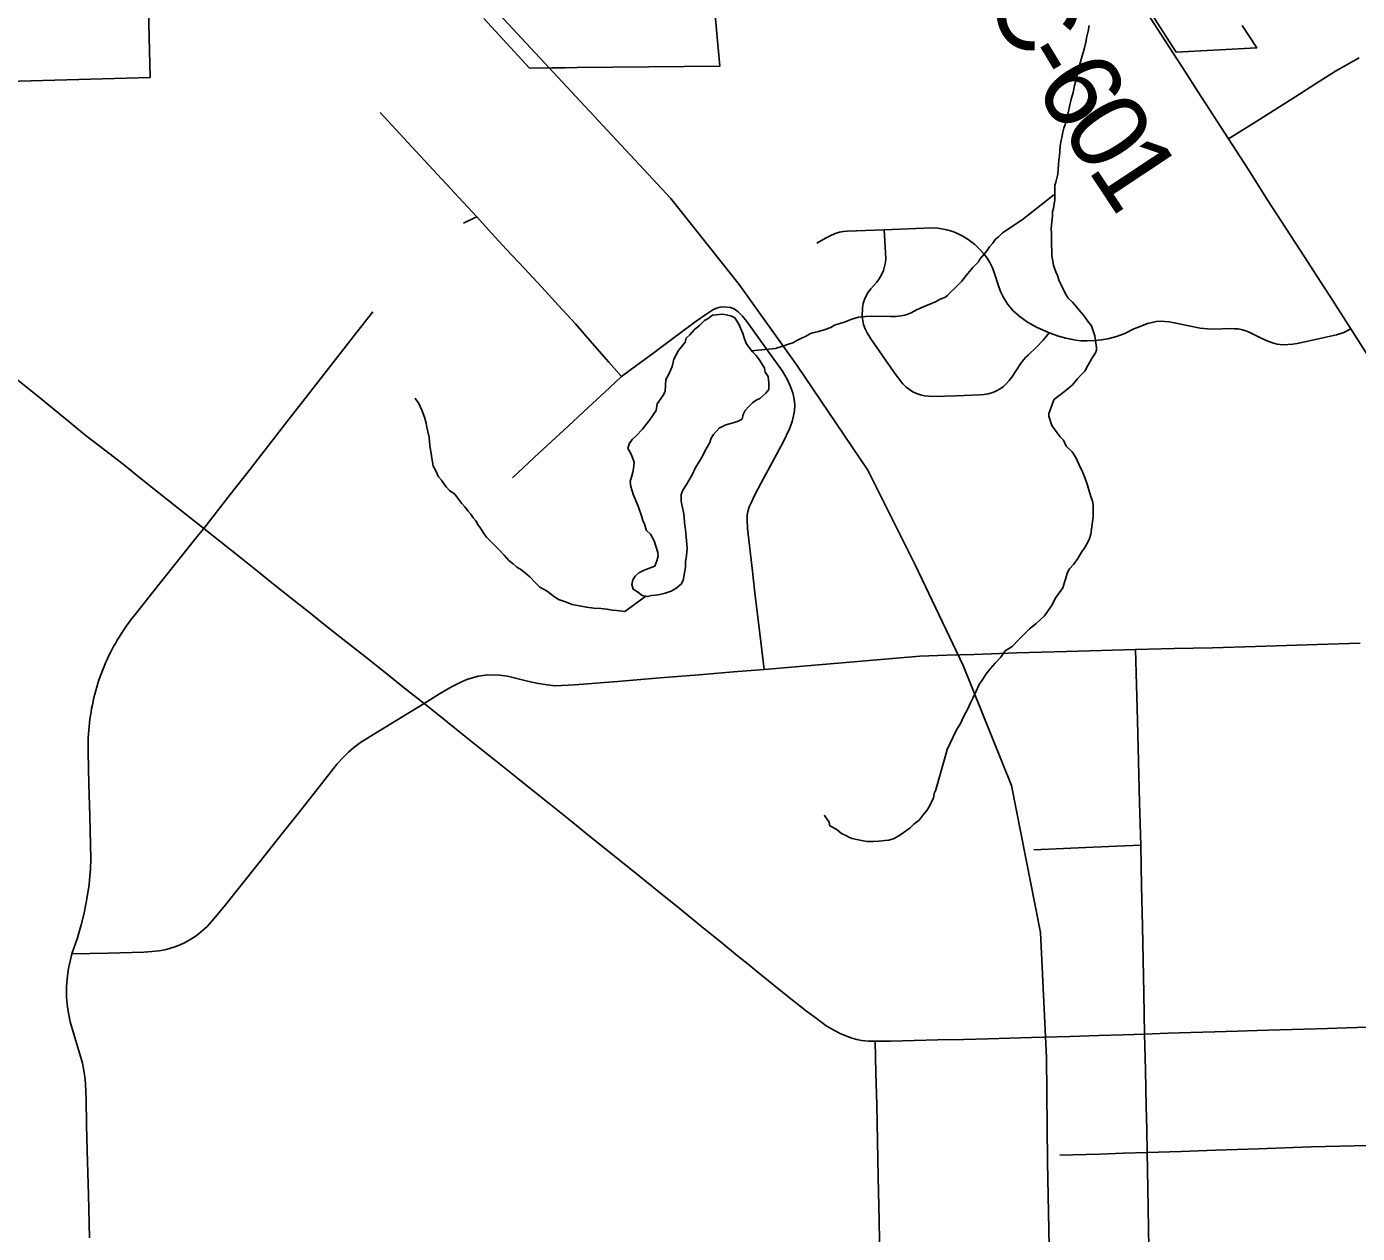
# Model space of a CAD drawing. Extents: x 103424 to 286016, y 38711 to 110967.
# Drawn here: x 139264 to 144378, y 101182 to 105819 of the extents above; entities that cross this region are included whole.
import ezdxf

# ---------------------------------------------------------------- set-up
doc = ezdxf.new("R2010")
doc.units = 0
for name, color, linetype in [('GM_X_City_Street', 7, 'Continuous'), ('GM_X_Corporation', 7, 'Continuous'), ('GM_X_County_Road', 7, 'Continuous'), ('GM_X_County_Road_Text', 7, 'Continuous'), ('GM_X_Minor_Lake', 7, 'Continuous'), ('GM_X_Minor_River', 7, 'Continuous'), ('GM_X_Rail_Line', 7, 'Continuous'), ('GM_X_State_Route', 7, 'Continuous')]:
    doc.layers.add(name, color=color, linetype=linetype)

msp = doc.modelspace()

# ---------------------------------------------------------------- linework, layer by layer
at = {"layer": 'GM_X_City_Street'}
for points in [[(143883, 105388.5), (144001.2, 105462.8), (144140.7, 105551.1), (144217, 105599.4), (144293.4, 105647.7), (144352.5, 105681.9), (144384.4, 105699.9)], [(141549.7, 104474.5), (141501.6, 104529.8), (141437.4, 104603.4), (141373.2, 104676.9), (141308.7, 104747.5), (141244.2, 104818.1), (141176, 104890.8), (141107.9, 104963.5), (141051, 105025.7), (140994.1, 105088), (140941.5, 105144.7), (140842.7, 105251.4), (140743.9, 105358), (140683.5, 105423.6), (140623.1, 105489.2)], [(140942.5, 105064.3), (140982.5, 105082.7), (140994.1, 105088)], [(142300.8, 104986.8), (142333.4, 105006.7), (142354, 105017.2), (142371.6, 105024.6), (142387.3, 105029.3), (142403.1, 105032.3), (142417.5, 105033.6), (142558.9, 105038.1), (142651.6, 105041.9), (142744.2, 105045.7), (142765.8, 105044.5), (142786.8, 105041.6), (142805.4, 105037.5), (142823.4, 105031.6), (142843.9, 105023.6), (142861.6, 105014.3), (142882.5, 105001), (142907.9, 104981.7), (142928.5, 104961.9), (142943.8, 104945.2), (142954.8, 104929.5), (142965, 104913.2), (142975.2, 104892), (142983.7, 104870.3), (142998.9, 104823.1), (143006.4, 104800.9), (143016.3, 104780.6), (143035, 104752), (143056.6, 104726.4), (143081.6, 104703.7), (143110.2, 104683.3), (143145.2, 104664.6), (143193, 104642.8), (143229.5, 104629.6), (143257.3, 104622.2), (143276.2, 104617.9), (143295.3, 104614.6), (143314.7, 104612.3), (143339.8, 104611.6), (143368.8, 104612.5), (143395.1, 104615.5), (143419, 104619.7), (143452.4, 104628.7), (143483.6, 104639.8), (143519.3, 104657.6), (143549, 104669.8), (143571.1, 104678), (143588.6, 104682.7), (143604.9, 104685.6), (143620.1, 104686.8), (143654.6, 104684.7), (143673.7, 104681), (143736.1, 104668.7), (143773.9, 104661.1), (143801.9, 104657.6), (143828.7, 104656.4), (143887, 104658.8), (143905.3, 104658.4), (143919.2, 104657.4), (143936.5, 104654.6), (143948.8, 104650.6), (143962.2, 104645.4), (144007.6, 104622), (144033.8, 104610.4), (144051.9, 104604), (144070, 104599.3), (144092.7, 104597), (144129.3, 104599.1), (144145.7, 104601.3), (144205.1, 104613.9), (144297.2, 104634.3), (144325.2, 104644.2), (144352.5, 104657.7)], [(142558.9, 105038.1), (142565.5, 104928.8), (142564, 104913.1), (142561.2, 104897.5), (142556.7, 104882.4), (142550.6, 104867.8), (142540, 104849.5), (142530.7, 104836.8), (142518.1, 104823.4), (142507.6, 104811.5), (142498.2, 104798.7), (142490.4, 104784.9), (142484.1, 104770.5), (142479.3, 104755.4), (142476.1, 104739.9), (142474.8, 104705.8), (142476.8, 104690.1), (142480.5, 104674.7), (142486.8, 104657.4), (142493.9, 104643.2), (142508.5, 104619.5), (142594.7, 104493.7), (142620.4, 104459.1), (142630.5, 104446.9), (142643.8, 104434.1), (142656.4, 104424.6), (142669.7, 104416.4), (142684.1, 104409.5), (142698.9, 104404.3), (142714.3, 104400.7), (142730.1, 104398.6), (142746, 104398.3), (142836.7, 104401), (142927.5, 104403.8), (142943.4, 104405), (142959, 104408), (142976.6, 104413.4), (142990.9, 104419.8), (143004.8, 104427.6), (143017.6, 104436.9), (143029.2, 104447.4), (143040.1, 104459.1), (143049.4, 104471.9), (143082.9, 104522.9), (143091.4, 104534.1), (143103, 104547.4), (143113.1, 104557.1), (143144.9, 104586.9), (143170.5, 104614.9), (143193, 104642.8)], [(139944.8, 103891), (140046.5, 104021), (140114, 104107.3), (140181.5, 104193.6), (140264.3, 104300.1), (140347, 104406.6), (140432.8, 104516.6), (140518.6, 104626.6), (140594.5, 104723.7)], [(141131.2, 104085.8), (141234, 104181.6), (141327.2, 104267.8), (141420.3, 104353.9), (141504.9, 104432.8), (141549.7, 104474.5), (141603.6, 104514.7), (141670.3, 104563.7), (141736.9, 104612.7), (141837.1, 104687.1), (141874, 104713.5), (141900.5, 104730.5), (141915.5, 104737.6), (141929.6, 104741.3), (141941.9, 104743), (141968.4, 104740.5), (141983.3, 104734.8), (141999, 104723.4), (142015, 104706.6), (142031.1, 104686.4), (142057.6, 104650.8), (142112.9, 104573.3), (142168.2, 104495.7), (142187, 104464.9), (142198.5, 104439), (142207.9, 104412), (142213.6, 104388.2), (142216.1, 104365.2), (142214.5, 104343.2), (142211.2, 104323.4), (142206.1, 104302.2), (142195.2, 104273.3), (142171.7, 104222.6), (142129, 104144.5), (142086.2, 104066.5), (142060.7, 104017), (142049.1, 103991.8), (142040.8, 103974), (142035.5, 103956.2), (142033.4, 103941.8), (142033, 103924.4), (142034.2, 103890.1), (142053.2, 103726.2), (142062.7, 103643.5), (142072.3, 103560.7), (142085.2, 103454.7), (142098.2, 103348.7)], [(139506.5, 101164.6), (139501.9, 101329.6), (139499.6, 101414.5), (139497.3, 101499.4), (139495.1, 101598.5), (139493, 101697.7), (139490.5, 101756.4), (139488.2, 101783.4), (139484.5, 101808.1), (139478.7, 101836.4), (139469.1, 101870), (139445.6, 101947.6), (139432.1, 101995), (139426.5, 102021.2), (139421.5, 102050.9), (139418, 102089.8), (139417.3, 102128.8), (139420.1, 102161.4), (139425.8, 102200.3), (139438.5, 102255.5), (139460.2, 102317.5), (139474.6, 102368.1), (139483.6, 102407.2), (139493, 102453), (139499.6, 102490.5), (139504.4, 102522.4), (139507.8, 102555), (139509.4, 102581.9), (139510.7, 102620.8), (139506.7, 102785.8), (139503.8, 102907.6), (139500.9, 103029.3), (139501.4, 103087.8), (139502.1, 103101.9), (139503.1, 103115.9), (139504.4, 103129.9), (139505.9, 103143.9), (139507.7, 103157.8), (139509.5, 103171.7), (139511.8, 103185.7), (139514.3, 103199.5), (139517, 103213.2), (139519.8, 103227), (139523.1, 103240.7), (139526.4, 103254.4), (139530.2, 103268), (139533.9, 103281.4), (139538.2, 103294.9), (139542.5, 103308.2), (139547, 103321.6), (139551.8, 103334.8), (139558.2, 103351.2), (139562.2, 103360.9), (139567.7, 103373.9), (139573.5, 103386.7), (139579.3, 103399.4), (139585.6, 103412.1), (139591.9, 103424.6), (139598.7, 103436.9), (139605.5, 103449.3), (139612.6, 103461.4), (139619.6, 103473.5), (139627.2, 103485.4), (139634.8, 103497.2), (139642.8, 103508.8), (139650.9, 103520.3), (139659.2, 103531.7), (139667.5, 103542.9), (139676.3, 103554), (139779.1, 103683.1), (139849.4, 103771.4), (139919.6, 103859.6), (139944.8, 103891)], [(143577.5, 101048.5), (143574.7, 101202), (143572, 101355.4), (143569.9, 101492.4), (143568.2, 101581.2), (143566.5, 101669.9), (143563.4, 101808.9), (143560.3, 101947.8), (143557, 102103.2), (143554.3, 102232.8), (143551.6, 102362.5), (143548.3, 102517.9), (143545, 102673.2), (143540.7, 102838.2), (143536.5, 102995.7), (143532.3, 103153.2), (143529, 103289.6), (143525.6, 103426)], [(139438.5, 102255.5), (139576.4, 102259), (139714.4, 102262.6), (139745.6, 102264.6), (139772.3, 102267.5), (139795.4, 102271.8), (139813.9, 102276.6), (139833.3, 102282.6), (139854.8, 102290.8), (139873.8, 102300), (139894.8, 102312.3), (139916.4, 102325.6), (139937.4, 102342.6), (139957.9, 102361.5), (139976.3, 102381.5), (140024, 102437.9), (140088.9, 102519.7), (140153.8, 102601.5), (140256.3, 102730.8), (140322.7, 102814.5), (140389, 102898.2), (140457.4, 102985.7), (140482.7, 103013.7), (140501.8, 103030.8), (140522.3, 103048.6), (140547.7, 103067.7), (140594.4, 103097.1), (140709.3, 103168.6), (140792, 103217.8)], [(143134, 102655.6), (143248.2, 102660.5), (143362.5, 102665.4), (143453.7, 102669.3), (143545, 102673.2)], [(143234.8, 101482), (143386.9, 101486.7), (143478.4, 101489.5), (143569.9, 101492.4), (143701, 101496.9), (143832.1, 101501.3), (143997.1, 101506.9), (144098.7, 101510.3), (144200.3, 101513.7), (144365.3, 101518.3), (144468.6, 101521.2), (144572, 101524), (144694.2, 101525.9), (144742, 101526.7)]]:
    msp.add_lwpolyline(points, dxfattribs=at)
at = {"layer": 'GM_X_Corporation'}
for points in [[(138318.4, 105584.6), (139738.7, 105624.5), (139710.1, 106820.3)], [(141020.7, 105850.3), (141196.5, 105660.3), (141283.9, 105661.1), (141332.5, 105661.5), (141380, 105662), (141927.8, 105667), (141859.5, 106408.9)], [(143493.8, 106013.8), (143681.2, 105721.7), (143990.8, 105738), (143934.5, 105824.1)]]:
    msp.add_lwpolyline(points, dxfattribs=at)
at = {"layer": 'GM_X_County_Road'}
for points in [[(143670.1, 105716.9), (143582.3, 105852.4), (143531.9, 105930.2), (143481.5, 106008)], [(144415.3, 104559.5), (144352.5, 104657.7), (144272.6, 104781.9), (144223.3, 104858.6), (144174, 104935.3), (144102.8, 105045.4), (144031.6, 105155.4), (143957.4, 105272), (143883, 105388.5), (143823.8, 105479.6), (143764.7, 105570.7), (143717.4, 105643.8), (143670.1, 105716.9)], [(140792, 103217.8), (140850.9, 103254.8), (140897.3, 103281.9), (140932.6, 103300.5), (140956, 103310.2), (140977.9, 103317.1), (140999.3, 103322.9), (141018.3, 103326.3), (141036.8, 103328.3), (141081, 103327.3), (141112.7, 103323.4), (141194.4, 103302.9), (141231.4, 103295.2), (141264.4, 103289.3), (141295.6, 103286.4), (141370.1, 103289.3), (141534.6, 103302.7), (141699.1, 103316.2), (141863.6, 103329.6), (141980.9, 103339.2), (142098.2, 103348.7), (142262.6, 103362.8), (142427.1, 103376.9), (142561.5, 103388.4), (142695.8, 103399.9), (142799.9, 103403.3), (142904, 103406.8), (143069, 103412.2), (143164.3, 103415.4), (143259.7, 103418.5), (143392.7, 103422.3), (143525.6, 103426), (143673.6, 103429.2), (143821.6, 103432.5), (143986.6, 103437.4), (144104.9, 103440.9), (144223.1, 103444.4), (144388.1, 103450)], [(142539.2, 101016.4), (142541.4, 101039.3), (142543.1, 101067.9), (142539.8, 101232.9), (142536.5, 101397.9), (142533.7, 101537.7), (142530.9, 101677.6), (142528, 101798.7), (142525.1, 101919.8)]]:
    msp.add_lwpolyline(points, dxfattribs=at)
at = {"layer": 'GM_X_Minor_Lake'}
for points in [[(141869.4, 104689.7), (141849.3, 104671.4), (141831.2, 104655.2), (141813.1, 104634.9), (141799.1, 104622.7), (141795.1, 104606.6), (141769, 104574.1), (141751, 104541.8), (141745.1, 104513.5), (141731.1, 104481.1), (141721.1, 104462.9), (141717.3, 104418.5), (141711.3, 104404.3), (141687.2, 104369.9), (141683.3, 104343.6), (141657.2, 104307.2), (141631.2, 104272.7), (141607.1, 104246.4), (141591, 104232.2), (141579, 104216), (141575, 104197.8), (141583.1, 104183.7), (141589.2, 104169.6), (141599.4, 104145.4), (141597.5, 104129.3), (141593.5, 104107.1), (141589.5, 104092.9), (141583.6, 104070.7), (141585.7, 104052.5), (141595.9, 104018.3), (141614.2, 103976), (141628.5, 103935.7), (141632.5, 103921.6), (141638.6, 103907.5), (141646.8, 103883.4), (141661, 103869.3), (141675.2, 103843.2), (141681.3, 103827.1), (141689.5, 103798.9), (141691.5, 103784.7), (141685.5, 103766.6), (141677.6, 103746.3), (141657.5, 103738.1), (141637.3, 103730), (141617.2, 103719.8), (141603.2, 103707.6), (141593.1, 103693.4), (141589.2, 103675.2), (141595.3, 103657.1), (141611.4, 103647.1), (141629.6, 103633.1), (141649.8, 103629.2), (141665.9, 103633.3), (141692.1, 103635.4), (141718.3, 103641.6), (141740.4, 103649.8), (141758.5, 103660), (141780.6, 103678.3), (141786.6, 103692.4), (141792.6, 103718.7), (141796.5, 103742.9), (141796.4, 103763.1), (141800.3, 103787.4), (141802.3, 103813.6), (141800.1, 103843.9), (141798.1, 103858), (141795.9, 103886.2), (141793.8, 103902.3), (141789.6, 103946.7), (141783.5, 103976.9), (141779.4, 103995.1), (141779.3, 104021.3), (141785.3, 104037.5), (141799.3, 104059.8), (141817.3, 104090.1), (141825.3, 104104.3), (141831.3, 104120.5), (141861.3, 104169.1), (141869.3, 104185.3), (141889.3, 104221.7), (141895.3, 104237.8), (141903.3, 104252), (141925.4, 104276.4), (141951.6, 104288.6), (141979.7, 104296.8), (141997.9, 104303), (142013.9, 104311.1), (142017.9, 104329.3), (142025.9, 104343.5), (142039.9, 104359.7), (142054, 104373.9), (142068.1, 104384.1), (142082.2, 104390.2), (142104.2, 104410.5), (142116.3, 104424.7), (142116.2, 104448.9), (142114.1, 104475.1), (142101.9, 104491.2), (142099.8, 104507.3), (142087.7, 104525.4), (142079.5, 104539.5)], [(142079.5, 104539.5), (142067.4, 104555.6), (142053.2, 104569.6), (142028.9, 104601.8), (142022.8, 104619.9), (142016.7, 104640.1), (142000.4, 104676.3), (141986.2, 104700.4), (141970.1, 104708.4), (141951.9, 104712.3), (141937.8, 104714.3), (141913.6, 104712.1), (141899.5, 104710), (141883.4, 104697.8), (141869.4, 104689.7)]]:
    msp.add_lwpolyline(points, dxfattribs=at)
at = {"layer": 'GM_X_Minor_River'}
for points in [[(143347, 105824.3), (143343.3, 105802), (143337.6, 105781.7), (143334, 105759.4), (143328.4, 105733.1), (143320.8, 105706.7), (143313.2, 105684.3), (143307.5, 105660), (143298.2, 105619.4), (143290.6, 105593), (143285, 105566.6), (143277.4, 105540.2), (143271.9, 105511.9), (143266.2, 105487.5), (143260.6, 105463.2), (143254.9, 105442.9), (143249.1, 105428.6), (143245.3, 105414.4), (143243.6, 105400.3), (143239.9, 105382), (143236.2, 105361.7), (143234.6, 105339.5), (143232.9, 105323.3), (143231.1, 105307.1), (143226.1, 105252.5), (143218.5, 105222), (143214.7, 105209.8), (143215.7, 105153.3), (143210.2, 105120.9), (143206.4, 105108.7), (143206.7, 105092.5), (143203.1, 105068.2), (143201.5, 105044), (143201.9, 105023.8), (143202.3, 104999.5), (143202.7, 104977.3), (143203, 104961.2), (143203.4, 104938.9), (143205.7, 104924.8), (143210.1, 104902.7), (143214.4, 104890.7), (143218.7, 104876.6), (143225, 104862.6), (143231.4, 104842.5), (143239.7, 104826.5), (143246, 104814.5), (143252.3, 104800.4), (143260.6, 104786.4), (143266.9, 104776.4), (143283.3, 104760.6), (143316.3, 104720.8), (143328.7, 104704.8), (143341.1, 104688.9), (143355.6, 104669), (143361.9, 104650.9), (143368.4, 104630.8), (143372.9, 104604.6), (143375.2, 104586.5), (143375.4, 104576.4), (143371.5, 104566.2), (143361.7, 104549.9), (143351.9, 104535.6), (143342.1, 104517.2), (143330.4, 104494.8), (143314.6, 104480.4), (143300.7, 104463.9), (143282.9, 104443.4), (143259.1, 104422.8), (143235.2, 104404.2), (143221.3, 104393.8), (143211.3, 104385.6), (143203.7, 104363.2), (143195.9, 104342.9), (143192.1, 104332.7), (143192.3, 104322.6), (143203, 104286.4), (143223.7, 104258.5), (143236.1, 104242.6), (143248.4, 104230.7), (143258.9, 104206.6), (143281.5, 104184.8), (143296, 104162.9), (143308.6, 104134.8), (143321.2, 104108.8), (143331.8, 104082.7), (143340.3, 104056.6), (143348.9, 104030.5), (143355.3, 104010.4), (143359.6, 103996.3), (143361.8, 103982.2), (143362.2, 103962), (143362.7, 103935.8), (143353.8, 103869), (143348, 103852.7), (143342.2, 103838.5), (143330.5, 103818), (143316.7, 103797.6), (143303, 103775.1), (143287.2, 103752.6)], [(143210.9, 105173.1), (143090, 105076.3), (143064, 105059.7), (143036.1, 105041), (143014.2, 105026.5), (142998.3, 105012), (142986.4, 105001.7), (142976.6, 104987.4), (142964.7, 104973), (142954.9, 104958.7), (142943, 104944.4), (142927.2, 104925.9), (142921.3, 104915.7), (142911.4, 104905.4), (142899.5, 104893.1), (142887.7, 104878.7), (142873.9, 104862.3), (142858.1, 104841.8), (142840.3, 104823.3), (142826.4, 104809), (142814.5, 104798.6), (142802.6, 104786.3), (142792.6, 104778), (142774.6, 104771.7), (142756.6, 104761.2), (142734.6, 104752.8), (142712.5, 104744.3), (142698.5, 104738), (142686.5, 104731.7), (142674.5, 104725.4), (142662.5, 104719.2), (142650.5, 104714.9), (142638.5, 104710.6), (142624.4, 104708.4), (142604.3, 104706), (142584.1, 104705.6), (142511.4, 104706.3), (142487.2, 104705.9), (142461, 104703.4), (142434.9, 104694.9), (142408.9, 104684.3), (142384.8, 104677.8), (142368.8, 104671.5), (142354.8, 104663.1), (142328.7, 104654.6), (142306.6, 104648.1), (142290.6, 104643.8), (142276.5, 104639.5), (142256.5, 104629), (142244.5, 104622.8), (142226.5, 104614.4), (142208.5, 104603.9), (142188.5, 104597.5), (142174.4, 104593.2), (142162.4, 104589), (142152.4, 104586.8), (142142.3, 104582.6), (142050, 104574)], [(141643, 103630.5), (141563.2, 103572.2), (141532.8, 103575.7), (141514.6, 103577.4), (141494.4, 103581.1), (141470.2, 103582.7), (141443.9, 103584.2), (141415.6, 103587.7), (141389.2, 103593.3), (141360.9, 103598.9), (141334.5, 103608.5), (141308.1, 103618.1), (141287.6, 103631.9), (141265.1, 103649.7), (141236.6, 103665.3), (141218.1, 103683.2), (141199.6, 103703.1), (141181.2, 103718.9), (141162.8, 103732.7), (141148.4, 103742.5), (141134.1, 103754.4), (141117.7, 103768.2), (141099.2, 103788.1), (141078.6, 103810), (141058.1, 103829.8), (141031.4, 103857.6), (141018.9, 103875.6), (141008.6, 103891.5), (140998.2, 103905.5), (140989.9, 103919.5), (140979.6, 103931.4), (140971.3, 103945.4), (140961, 103957.3), (140948.6, 103973.3), (140936.2, 103987.2), (140923.8, 104003.1), (140909.3, 104023.1), (140888.9, 104036.8), (140876.6, 104050.8), (140866.2, 104064.7), (140857.9, 104076.7), (140847.6, 104088.6), (140841.4, 104100.6), (140835.1, 104114.7), (140826.7, 104130.7), (140813.2, 104209.2), (140810.6, 104241.5), (140806.2, 104263.6), (140801.8, 104279.7), (140799.5, 104295.8), (140793.1, 104317.9), (140782.5, 104346), (140769.9, 104374.1), (140757.5, 104390), (140755.5, 104390)], [(143287.2, 103752.6), (143271.4, 103736.2), (143263.6, 103721.9), (143246.5, 103663), (143216.9, 103622.1), (143205.3, 103597.6), (143175.8, 103554.7), (143142, 103523.7), (143118.1, 103505.1), (143100.3, 103486.6), (143076.5, 103464), (143050.7, 103437.3), (143024.8, 103420.7), (143007.1, 103396.1), (142985.3, 103373.5), (142967.5, 103353), (142951.7, 103332.5), (142938, 103312), (142924.2, 103291.6), (142912.6, 103265.1), (142900.9, 103240.7), (142891.2, 103220.3), (142881.5, 103197.9), (142865.9, 103169.3), (142852.3, 103140.8), (142836.6, 103114.3), (142824.9, 103089.8), (142813.3, 103065.3), (142801.6, 103040.9), (142794, 103012.5), (142756, 102882.5), (142752.1, 102872.3), (142748.4, 102854.1), (142740.6, 102837.8), (142732.9, 102821.5), (142723, 102807.2), (142709.2, 102790.8), (142693.4, 102770.3), (142673.6, 102753.8), (142657.7, 102739.3), (142641.7, 102726.9), (142627.8, 102716.6), (142613.8, 102708.3), (142597.8, 102699.9), (142577.8, 102693.5), (142561.7, 102691.1), (142539.5, 102688.7), (142515.3, 102688.3), (142493.1, 102687.9), (142472.9, 102691.6), (142454.7, 102695.3), (142436.4, 102699), (142426.3, 102702.9), (142412, 102710.7), (142395.7, 102718.5), (142379.3, 102732.3), (142363, 102742.1), (142350.8, 102748), (142348.5, 102762.1), (142329.9, 102788), (142329.4, 102788.6)]]:
    msp.add_lwpolyline(points, dxfattribs=at)
at = {"layer": 'GM_X_Rail_Line'}
msp.add_lwpolyline([(137692.3, 110967.2), (138138.1, 109679.2), (138408.3, 109078.7), (138677.5, 108603.7), (138918.6, 108248.2), (139261.9, 107833.4), (140159, 106858.1), (141739.2, 105158.7), (142002, 104828.4), (142224.1, 104518.7), (142496.1, 104114.5), (142678.9, 103751), (142863.4, 103364.1), (143049.2, 102902.7), (143160, 102337.9), (143182.5, 101857), (143187.4, 101457.2), (143197, 100936.1), (143224.2, 100553.7)], dxfattribs=at)
at = {"layer": 'GM_X_State_Route'}
for points in [[(140206.7, 103682.3), (140151.7, 103726.1), (140080.9, 103782.5), (140013.4, 103836.4), (139944.8, 103891), (139871.7, 103948.6), (139773.5, 104025.8), (139704.3, 104081.8), (139635.1, 104137.7), (139564.1, 104192.5), (139493.1, 104247.4), (139406.6, 104318.4), (139320.1, 104389.4), (139216.7, 104472), (139113.2, 104554.6), (139038.7, 104615), (138957.8, 104680.6), (138868.1, 104750.8), (138789, 104814.1), (138704.2, 104882.2), (138635.6, 104937.2), (138574.9, 104985.9)], [(142036.2, 102216.4), (141996.3, 102248.8), (141935.6, 102298.1), (141857.9, 102361.2), (141771.5, 102431.3), (141693.5, 102494.3), (141598.3, 102571.1), (141478, 102667.8), (141413.7, 102719.9), (141349.3, 102772), (141272.6, 102833.4), (141215.6, 102879), (141143.9, 102936.4), (141067.6, 102997.4), (141006.3, 103046.4), (140941.6, 103098.2), (140881.9, 103145.9), (140835.5, 103183), (140792, 103217.8), (140710.4, 103282.5), (140654.6, 103326.8), (140554.6, 103406.1), (140467.9, 103474.8), (140400.6, 103528.2), (140351.4, 103567.2), (140281, 103623), (140219.3, 103672.2), (140206.7, 103682.3)], [(142525.1, 101919.8), (142498.9, 101920.4), (142472.7, 101923.1), (142454.6, 101926.8), (142434.8, 101932), (142412.7, 101940.8), (142390, 101950.1), (142368.2, 101961), (142337, 101979.8), (142302.8, 102004.7), (142261.4, 102036), (142194, 102088.2), (142135.2, 102136), (142068.1, 102190.4), (142036.2, 102216.4)], [(144459.6, 101975.5), (144336.4, 101971.5), (144262.5, 101968.9), (144172.8, 101966.2), (144081.3, 101963.6), (143992.4, 101961), (143917.6, 101959), (143829.6, 101956.2), (143737.2, 101953.3), (143650.2, 101950.6), (143560.3, 101947.8), (143477.6, 101944.9), (143383.6, 101941.6), (143272.7, 101938.1), (143125.2, 101933.9), (143042.3, 101931.6), (142959.5, 101929.3), (142863.6, 101926.6), (142765, 101924.9), (142674.4, 101923.1), (142584.5, 101921), (142525.1, 101919.8)]]:
    msp.add_lwpolyline(points, dxfattribs=at)

# ---------------------------------------------------------------- texts
at = {"layer": 'GM_X_County_Road_Text'}
for s, rotation, p in [('C', 298.2217, (142940.4, 105935.8)), ('-', 300.8916, (143065.3, 105703.9)), ('6', 302.0436, (143132.4, 105591.9)), ('0', 303.2323, (143234.7, 105428.5)), ('1', 303.5498, (143337.7, 105271.5))]:
    msp.add_text(s, height=301.9, rotation=rotation, dxfattribs=at).set_placement(p)

doc.saveas('drawing.dxf')
